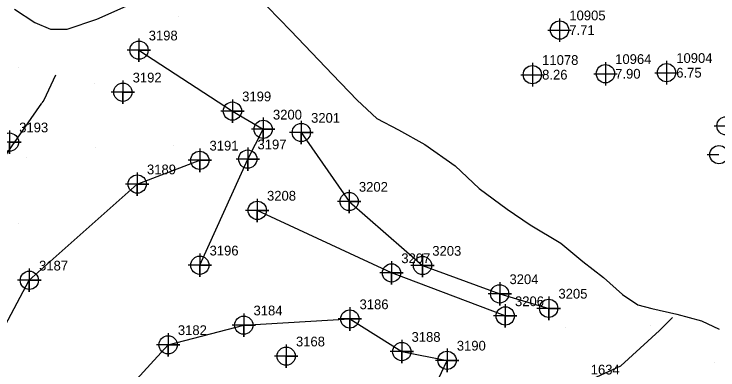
# Model space of a CAD drawing. Extents: x 2062781 to 2066835, y 358981 to 366501.
# Drawn here: x 2064069.5 to 2064250, y 361972.7 to 362063.9 of the extents above; entities that cross this region are included whole.
import ezdxf

# ---------------------------------------------------------------- set-up
doc = ezdxf.new("R2010")
doc.units = 0
for name, color, linetype in [('COGO Default Point Elevation', 7, 'Continuous'), ('COGO Default Point Number', 7, 'Continuous'), ('Exist DTM Breakline', 7, 'Continuous'), ('Exist DTM Breakline Cogo Number', 7, 'Continuous'), ('Exist DTM Breakline Cogo Point CELL', 7, 'Continuous'), ('Exist DTM Regular Point CELL', 7, 'Continuous'), ('Exist DTM Regular Point Cogo Number', 7, 'Continuous'), ('Exist DTM Regular Point Underwater CELL', 7, 'Continuous'), ('Exist DTM Ridgeline', 7, 'Continuous'), ('Exist DTM Ridgeline Cogo Number', 7, 'Continuous'), ('Exist DTM Ridgeline Cogo Point CELL', 7, 'Continuous'), ('PH Exist DTM Breakline', 7, 'Continuous'), ('PH Exist DTM Point', 7, 'Continuous')]:
    doc.layers.add(name, color=color, linetype=linetype)

msp = doc.modelspace()

# ---------------------------------------------------------------- linework, layer by layer
at = {"layer": 'Exist DTM Breakline'}
msp.add_line((2064214.91, 361969.05), (2064225.1, 361973.79), dxfattribs=at)
for points in [[(2064143.2, 362033.54), (2064155.46, 362015.87), (2064174.28, 361999.47), (2064194.07, 361992.2), (2064206.63, 361988.49)], [(2064029.46, 361902.4), (2064042.2, 361927.36), (2064054.07, 361959.4), (2064073.45, 361995.69), (2064101.12, 362020.33), (2064117.15, 362026.42)], [(2064195.49, 361986.55), (2064166.33, 361997.57), (2064131.9, 362013.59)]]:
    msp.add_lwpolyline(points, dxfattribs=at)
at = {"layer": 'Exist DTM Breakline Cogo Point CELL'}
for points in [[(2064143.2, 362036.54), (2064143.2, 362030.54), (2064143.2, 362033.54), (2064146.2, 362033.54), (2064140.2, 362033.54)], [(2064143.2, 362036.54), (2064143.2, 362030.54), (2064143.2, 362033.54), (2064146.2, 362033.54), (2064140.2, 362033.54)], [(2064143.2, 362036.54), (2064143.2, 362030.54), (2064143.2, 362033.54), (2064146.2, 362033.54), (2064140.2, 362033.54)], [(2064117.15, 362029.42), (2064117.15, 362023.42), (2064117.15, 362026.42), (2064120.15, 362026.42), (2064114.15, 362026.42)], [(2064117.15, 362029.42), (2064117.15, 362023.42), (2064117.15, 362026.42), (2064120.15, 362026.42), (2064114.15, 362026.42)], [(2064117.15, 362029.42), (2064117.15, 362023.42), (2064117.15, 362026.42), (2064120.15, 362026.42), (2064114.15, 362026.42)], [(2064101.12, 362023.33), (2064101.12, 362017.33), (2064101.12, 362020.33), (2064104.12, 362020.33), (2064098.12, 362020.33)], [(2064101.12, 362023.33), (2064101.12, 362017.33), (2064101.12, 362020.33), (2064104.12, 362020.33), (2064098.12, 362020.33)], [(2064101.12, 362023.33), (2064101.12, 362017.33), (2064101.12, 362020.33), (2064104.12, 362020.33), (2064098.12, 362020.33)], [(2064155.46, 362018.87), (2064155.46, 362012.87), (2064155.46, 362015.87), (2064158.46, 362015.87), (2064152.46, 362015.87)], [(2064155.46, 362018.87), (2064155.46, 362012.87), (2064155.46, 362015.87), (2064158.46, 362015.87), (2064152.46, 362015.87)], [(2064155.46, 362018.87), (2064155.46, 362012.87), (2064155.46, 362015.87), (2064158.46, 362015.87), (2064152.46, 362015.87)], [(2064131.9, 362016.59), (2064131.9, 362010.59), (2064131.9, 362013.59), (2064134.9, 362013.59), (2064128.9, 362013.59)], [(2064131.9, 362016.59), (2064131.9, 362010.59), (2064131.9, 362013.59), (2064134.9, 362013.59), (2064128.9, 362013.59)], [(2064131.9, 362016.59), (2064131.9, 362010.59), (2064131.9, 362013.59), (2064134.9, 362013.59), (2064128.9, 362013.59)], [(2064174.28, 362002.47), (2064174.28, 361996.47), (2064174.28, 361999.47), (2064177.28, 361999.47), (2064171.28, 361999.47)], [(2064174.28, 362002.47), (2064174.28, 361996.47), (2064174.28, 361999.47), (2064177.28, 361999.47), (2064171.28, 361999.47)], [(2064174.28, 362002.47), (2064174.28, 361996.47), (2064174.28, 361999.47), (2064177.28, 361999.47), (2064171.28, 361999.47)], [(2064166.33, 362000.57), (2064166.33, 361994.57), (2064166.33, 361997.57), (2064169.33, 361997.57), (2064163.33, 361997.57)], [(2064166.33, 362000.57), (2064166.33, 361994.57), (2064166.33, 361997.57), (2064169.33, 361997.57), (2064163.33, 361997.57)], [(2064166.33, 362000.57), (2064166.33, 361994.57), (2064166.33, 361997.57), (2064169.33, 361997.57), (2064163.33, 361997.57)], [(2064073.45, 361998.69), (2064073.45, 361992.69), (2064073.45, 361995.69), (2064076.45, 361995.69), (2064070.45, 361995.69)], [(2064073.45, 361998.69), (2064073.45, 361992.69), (2064073.45, 361995.69), (2064076.45, 361995.69), (2064070.45, 361995.69)], [(2064073.45, 361998.69), (2064073.45, 361992.69), (2064073.45, 361995.69), (2064076.45, 361995.69), (2064070.45, 361995.69)], [(2064194.07, 361995.2), (2064194.07, 361989.2), (2064194.07, 361992.2), (2064197.07, 361992.2), (2064191.07, 361992.2)], [(2064194.07, 361995.2), (2064194.07, 361989.2), (2064194.07, 361992.2), (2064197.07, 361992.2), (2064191.07, 361992.2)], [(2064194.07, 361995.2), (2064194.07, 361989.2), (2064194.07, 361992.2), (2064197.07, 361992.2), (2064191.07, 361992.2)], [(2064206.63, 361991.49), (2064206.63, 361985.49), (2064206.63, 361988.49), (2064209.63, 361988.49), (2064203.63, 361988.49)], [(2064206.63, 361991.49), (2064206.63, 361985.49), (2064206.63, 361988.49), (2064209.63, 361988.49), (2064203.63, 361988.49)], [(2064206.63, 361991.49), (2064206.63, 361985.49), (2064206.63, 361988.49), (2064209.63, 361988.49), (2064203.63, 361988.49)], [(2064195.49, 361989.55), (2064195.49, 361983.55), (2064195.49, 361986.55), (2064198.49, 361986.55), (2064192.49, 361986.55)], [(2064195.49, 361989.55), (2064195.49, 361983.55), (2064195.49, 361986.55), (2064198.49, 361986.55), (2064192.49, 361986.55)], [(2064195.49, 361989.55), (2064195.49, 361983.55), (2064195.49, 361986.55), (2064198.49, 361986.55), (2064192.49, 361986.55)]]:
    msp.add_lwpolyline(points, dxfattribs=at)
for centre in [(2064143.2, 362033.54), (2064143.2, 362033.54), (2064143.2, 362033.54), (2064117.15, 362026.42), (2064117.15, 362026.42), (2064117.15, 362026.42), (2064101.12, 362020.33), (2064101.12, 362020.33), (2064101.12, 362020.33), (2064155.46, 362015.87), (2064155.46, 362015.87), (2064155.46, 362015.87), (2064131.9, 362013.59), (2064131.9, 362013.59), (2064131.9, 362013.59), (2064174.28, 361999.47), (2064174.28, 361999.47), (2064174.28, 361999.47), (2064166.33, 361997.57), (2064166.33, 361997.57), (2064166.33, 361997.57), (2064073.45, 361995.69), (2064073.45, 361995.69), (2064073.45, 361995.69), (2064194.07, 361992.2), (2064194.07, 361992.2), (2064194.07, 361992.2), (2064206.63, 361988.49), (2064206.63, 361988.49), (2064206.63, 361988.49), (2064195.49, 361986.55), (2064195.49, 361986.55), (2064195.49, 361986.55)]:
    msp.add_circle(centre, 2.34, dxfattribs=at)
at = {"layer": 'Exist DTM Regular Point CELL'}
for points in [[(2064097.44, 362046.87), (2064097.44, 362040.87), (2064097.44, 362043.87), (2064100.44, 362043.87), (2064094.44, 362043.87)], [(2064068.35, 362034.08), (2064068.35, 362028.08), (2064068.35, 362031.08), (2064071.35, 362031.08), (2064065.35, 362031.08)], [(2064139.32, 361979.24), (2064139.32, 361973.24), (2064139.32, 361976.24), (2064142.32, 361976.24), (2064136.32, 361976.24)]]:
    msp.add_lwpolyline(points, dxfattribs=at)
for centre in [(2064097.44, 362043.87), (2064068.35, 362031.08), (2064139.32, 361976.24)]:
    msp.add_circle(centre, 2.34, dxfattribs=at)
at = {"layer": 'Exist DTM Regular Point Underwater CELL'}
for points in [[(2064209.42, 362062.79), (2064209.42, 362059.79)], [(2064206.42, 362059.79), (2064209.42, 362059.79)], [(2064209.42, 362059.79), (2064212.42, 362059.79)], [(2064209.42, 362059.79), (2064209.42, 362056.79)], [(2064202.45, 362051.36), (2064202.45, 362048.36)], [(2064221.18, 362051.6), (2064221.18, 362048.6)], [(2064236.84, 362051.87), (2064236.84, 362048.87)], [(2064199.45, 362048.36), (2064202.45, 362048.36)], [(2064202.45, 362048.36), (2064205.45, 362048.36)], [(2064202.45, 362048.36), (2064202.45, 362045.36)], [(2064218.18, 362048.6), (2064221.18, 362048.6)], [(2064221.18, 362048.6), (2064224.18, 362048.6)], [(2064221.18, 362048.6), (2064221.18, 362045.6)], [(2064233.84, 362048.87), (2064236.84, 362048.87)], [(2064236.84, 362048.87), (2064239.84, 362048.87)], [(2064236.84, 362048.87), (2064236.84, 362045.87)], [(2064249.1, 362035.25), (2064252.1, 362035.25)], [(2064247.28, 362027.87), (2064250.28, 362027.87)]]:
    msp.add_lwpolyline(points, dxfattribs=at)
for centre in [(2064209.42, 362059.79), (2064202.45, 362048.36), (2064221.18, 362048.6), (2064236.84, 362048.87), (2064252.1, 362035.25), (2064250.28, 362027.87)]:
    msp.add_circle(centre, 2.34, dxfattribs=at)
at = {"layer": 'Exist DTM Ridgeline'}
for p, q in [((2064129.46, 362026.73), (2064133.42, 362034.37)), ((2064117.17, 361999.54), (2064129.46, 362026.73))]:
    msp.add_line(p, q, dxfattribs=at)
for points in [[(2064101.56, 362054.64), (2064125.53, 362039.03), (2064133.42, 362034.37)], [(2064040.06, 361895.03), (2064058.62, 361910.84), (2064072.66, 361931.62), (2064084.88, 361946.07), (2064096.39, 361965.27), (2064109.04, 361979.15), (2064128.44, 361984.19), (2064155.63, 361985.77), (2064168.96, 361977.42), (2064180.57, 361975.17)], [(2064171.91, 361956.68), (2064180.57, 361975.17)]]:
    msp.add_lwpolyline(points, dxfattribs=at)
at = {"layer": 'Exist DTM Ridgeline Cogo Point CELL'}
for points in [[(2064101.56, 362057.64), (2064101.56, 362051.64), (2064101.56, 362054.64), (2064104.56, 362054.64), (2064098.56, 362054.64)], [(2064101.56, 362057.64), (2064101.56, 362051.64), (2064101.56, 362054.64), (2064104.56, 362054.64), (2064098.56, 362054.64)], [(2064101.56, 362057.64), (2064101.56, 362051.64), (2064101.56, 362054.64), (2064104.56, 362054.64), (2064098.56, 362054.64)], [(2064125.53, 362042.03), (2064125.53, 362036.03), (2064125.53, 362039.03), (2064128.53, 362039.03), (2064122.53, 362039.03)], [(2064125.53, 362042.03), (2064125.53, 362036.03), (2064125.53, 362039.03), (2064128.53, 362039.03), (2064122.53, 362039.03)], [(2064125.53, 362042.03), (2064125.53, 362036.03), (2064125.53, 362039.03), (2064128.53, 362039.03), (2064122.53, 362039.03)], [(2064133.42, 362037.37), (2064133.42, 362031.37), (2064133.42, 362034.37), (2064136.42, 362034.37), (2064130.42, 362034.37)], [(2064133.42, 362037.37), (2064133.42, 362031.37), (2064133.42, 362034.37), (2064136.42, 362034.37), (2064130.42, 362034.37)], [(2064133.42, 362037.37), (2064133.42, 362031.37), (2064133.42, 362034.37), (2064136.42, 362034.37), (2064130.42, 362034.37)], [(2064129.46, 362029.73), (2064129.46, 362023.73), (2064129.46, 362026.73), (2064132.46, 362026.73), (2064126.46, 362026.73)], [(2064129.46, 362029.73), (2064129.46, 362023.73), (2064129.46, 362026.73), (2064132.46, 362026.73), (2064126.46, 362026.73)], [(2064129.46, 362029.73), (2064129.46, 362023.73), (2064129.46, 362026.73), (2064132.46, 362026.73), (2064126.46, 362026.73)], [(2064117.17, 362002.54), (2064117.17, 361996.54), (2064117.17, 361999.54), (2064120.17, 361999.54), (2064114.17, 361999.54)], [(2064117.17, 362002.54), (2064117.17, 361996.54), (2064117.17, 361999.54), (2064120.17, 361999.54), (2064114.17, 361999.54)], [(2064117.17, 362002.54), (2064117.17, 361996.54), (2064117.17, 361999.54), (2064120.17, 361999.54), (2064114.17, 361999.54)], [(2064128.44, 361987.19), (2064128.44, 361981.19), (2064128.44, 361984.19), (2064131.44, 361984.19), (2064125.44, 361984.19)], [(2064128.44, 361987.19), (2064128.44, 361981.19), (2064128.44, 361984.19), (2064131.44, 361984.19), (2064125.44, 361984.19)], [(2064128.44, 361987.19), (2064128.44, 361981.19), (2064128.44, 361984.19), (2064131.44, 361984.19), (2064125.44, 361984.19)], [(2064155.63, 361988.77), (2064155.63, 361982.77), (2064155.63, 361985.77), (2064158.63, 361985.77), (2064152.63, 361985.77)], [(2064155.63, 361988.77), (2064155.63, 361982.77), (2064155.63, 361985.77), (2064158.63, 361985.77), (2064152.63, 361985.77)], [(2064155.63, 361988.77), (2064155.63, 361982.77), (2064155.63, 361985.77), (2064158.63, 361985.77), (2064152.63, 361985.77)], [(2064109.04, 361982.15), (2064109.04, 361976.15), (2064109.04, 361979.15), (2064112.04, 361979.15), (2064106.04, 361979.15)], [(2064109.04, 361982.15), (2064109.04, 361976.15), (2064109.04, 361979.15), (2064112.04, 361979.15), (2064106.04, 361979.15)], [(2064109.04, 361982.15), (2064109.04, 361976.15), (2064109.04, 361979.15), (2064112.04, 361979.15), (2064106.04, 361979.15)], [(2064168.96, 361980.42), (2064168.96, 361974.42), (2064168.96, 361977.42), (2064171.96, 361977.42), (2064165.96, 361977.42)], [(2064168.96, 361980.42), (2064168.96, 361974.42), (2064168.96, 361977.42), (2064171.96, 361977.42), (2064165.96, 361977.42)], [(2064168.96, 361980.42), (2064168.96, 361974.42), (2064168.96, 361977.42), (2064171.96, 361977.42), (2064165.96, 361977.42)], [(2064180.57, 361978.17), (2064180.57, 361972.17), (2064180.57, 361975.17), (2064183.57, 361975.17), (2064177.57, 361975.17)], [(2064180.57, 361978.17), (2064180.57, 361972.17), (2064180.57, 361975.17), (2064183.57, 361975.17), (2064177.57, 361975.17)], [(2064180.57, 361978.17), (2064180.57, 361972.17), (2064180.57, 361975.17), (2064183.57, 361975.17), (2064177.57, 361975.17)]]:
    msp.add_lwpolyline(points, dxfattribs=at)
for centre in [(2064101.56, 362054.64), (2064101.56, 362054.64), (2064101.56, 362054.64), (2064125.53, 362039.03), (2064125.53, 362039.03), (2064125.53, 362039.03), (2064133.42, 362034.37), (2064133.42, 362034.37), (2064133.42, 362034.37), (2064129.46, 362026.73), (2064129.46, 362026.73), (2064129.46, 362026.73), (2064117.17, 361999.54), (2064117.17, 361999.54), (2064117.17, 361999.54), (2064155.63, 361985.77), (2064155.63, 361985.77), (2064155.63, 361985.77), (2064128.44, 361984.19), (2064128.44, 361984.19), (2064128.44, 361984.19), (2064109.04, 361979.15), (2064109.04, 361979.15), (2064109.04, 361979.15), (2064168.96, 361977.42), (2064168.96, 361977.42), (2064168.96, 361977.42), (2064180.57, 361975.17), (2064180.57, 361975.17), (2064180.57, 361975.17)]:
    msp.add_circle(centre, 2.34, dxfattribs=at)
at = {"layer": 'PH Exist DTM Breakline'}
for points in [[(2064069.69, 362065.11), (2064074.88, 362061.72), (2064078.89, 362060.01), (2064083.19, 362060.02), (2064090.79, 362062.56), (2064102.89, 362068.07)], [(2064134.51, 362065.73), (2064140.47, 362059.6), (2064151.15, 362048.43), (2064157.49, 362041.84), (2064162.59, 362037.14), (2064168.11, 362034.2), (2064174.87, 362030.48), (2064182.66, 362024.98), (2064188.76, 362019.24), (2064196, 362013.92), (2064201.84, 362009.88), (2064209.74, 362005.22), (2064215.4, 362000.48), (2064220.65, 361996.37), (2064225.53, 361992.07), (2064229.47, 361989.4), (2064233.12, 361988.45), (2064239.5, 361986.99), (2064245.83, 361985.31), (2064250.31, 361983.14)], [(2064080.14, 362048.22), (2064077.14, 362041.81), (2064076.68, 362041.16)], [(2064076.6, 362041.05), (2064068.96, 362030.17), (2064061.97, 362020.04), (2064055.1, 362010.92), (2064044.83, 361998.43), (2064037.92, 361990.68), (2064032.93, 361986.74), (2064029.56, 361987.4), (2064022.45, 361991.28), (2064016.31, 361994.67)], [(2064225.1, 361973.79), (2064235.07, 361982.82), (2064238.36, 361986.18)]]:
    msp.add_lwpolyline(points, dxfattribs=at)
at = {"layer": 'PH Exist DTM Point'}
for p, q in [((2064111.62, 362063.38), (2064111.62, 362063.38)), ((2064070.65, 362050.27), (2064070.65, 362050.27)), ((2064090.24, 362046), (2064090.24, 362046)), ((2064110.5, 362030.31), (2064110.5, 362030.31)), ((2064090.36, 362029.75), (2064090.36, 362029.75)), ((2064072.67, 362027.11), (2064072.67, 362027.11)), ((2064070.65, 362010.27), (2064070.65, 362010.27)), ((2064211.02, 361983.68), (2064211.02, 361983.68)), ((2064232.76, 361984.08), (2064232.76, 361984.08)), ((2064249.12, 361974.56), (2064249.12, 361974.56))]:
    msp.add_line(p, q, dxfattribs=at)

# ---------------------------------------------------------------- texts
at = {"layer": 'COGO Default Point Elevation'}
for s, p in [('7.71', (2064211.92, 362058.54)), ('6.75', (2064239.34, 362047.62)), ('8.26', (2064204.95, 362047.11)), ('7.90', (2064223.68, 362047.35))]:
    msp.add_text(s, height=2.5, dxfattribs=at).set_placement(p)
at = {"layer": 'COGO Default Point Number'}
for s, p in [('10905', (2064211.92, 362062.29)), ('10904', (2064239.34, 362051.37)), ('11078', (2064204.95, 362050.86)), ('10964', (2064223.68, 362051.1))]:
    msp.add_text(s, height=2.5, dxfattribs=at).set_placement(p)
at = {"layer": 'Exist DTM Breakline Cogo Number'}
for s, p in [('3201', (2064145.7, 362036.04)), ('3201', (2064145.7, 362036.04)), ('3201', (2064145.7, 362036.04)), ('3191', (2064119.65, 362028.92)), ('3191', (2064119.65, 362028.92)), ('3191', (2064119.65, 362028.92)), ('3189', (2064103.62, 362022.83)), ('3189', (2064103.62, 362022.83)), ('3189', (2064103.62, 362022.83)), ('3202', (2064157.96, 362018.37)), ('3202', (2064157.96, 362018.37)), ('3202', (2064157.96, 362018.37)), ('3208', (2064134.4, 362016.09)), ('3208', (2064134.4, 362016.09)), ('3208', (2064134.4, 362016.09)), ('3203', (2064176.78, 362001.97)), ('3203', (2064176.78, 362001.97)), ('3203', (2064176.78, 362001.97)), ('3207', (2064168.83, 362000.07)), ('3207', (2064168.83, 362000.07)), ('3207', (2064168.83, 362000.07)), ('3187', (2064075.95, 361998.19)), ('3187', (2064075.95, 361998.19)), ('3187', (2064075.95, 361998.19)), ('3204', (2064196.57, 361994.7)), ('3204', (2064196.57, 361994.7)), ('3204', (2064196.57, 361994.7)), ('3205', (2064209.13, 361990.99)), ('3205', (2064209.13, 361990.99)), ('3205', (2064209.13, 361990.99)), ('3206', (2064197.99, 361989.05)), ('3206', (2064197.99, 361989.05)), ('3206', (2064197.99, 361989.05)), ('1634', (2064217.41, 361971.55)), ('1634', (2064217.41, 361971.55)), ('1634', (2064217.41, 361971.55))]:
    msp.add_text(s, height=2.5, dxfattribs=at).set_placement(p)
at = {"layer": 'Exist DTM Regular Point Cogo Number'}
for s, p in [('3192', (2064099.94, 362046.37)), ('3192', (2064099.94, 362046.37)), ('3192', (2064099.94, 362046.37)), ('3193', (2064070.85, 362033.58)), ('3193', (2064070.85, 362033.58)), ('3193', (2064070.85, 362033.58)), ('3168', (2064141.82, 361978.74)), ('3168', (2064141.82, 361978.74)), ('3168', (2064141.82, 361978.74))]:
    msp.add_text(s, height=2.5, dxfattribs=at).set_placement(p)
at = {"layer": 'Exist DTM Ridgeline Cogo Number'}
for s, p in [('3198', (2064104.06, 362057.14)), ('3198', (2064104.06, 362057.14)), ('3198', (2064104.06, 362057.14)), ('3199', (2064128.03, 362041.53)), ('3199', (2064128.03, 362041.53)), ('3199', (2064128.03, 362041.53)), ('3200', (2064135.92, 362036.87)), ('3200', (2064135.92, 362036.87)), ('3200', (2064135.92, 362036.87)), ('3197', (2064131.96, 362029.23)), ('3197', (2064131.96, 362029.23)), ('3197', (2064131.96, 362029.23)), ('3196', (2064119.67, 362002.04)), ('3196', (2064119.67, 362002.04)), ('3196', (2064119.67, 362002.04)), ('3186', (2064158.13, 361988.27)), ('3186', (2064158.13, 361988.27)), ('3186', (2064158.13, 361988.27)), ('3184', (2064130.94, 361986.69)), ('3184', (2064130.94, 361986.69)), ('3184', (2064130.94, 361986.69)), ('3182', (2064111.54, 361981.65)), ('3182', (2064111.54, 361981.65)), ('3182', (2064111.54, 361981.65)), ('3188', (2064171.46, 361979.92)), ('3188', (2064171.46, 361979.92)), ('3188', (2064171.46, 361979.92)), ('3190', (2064183.07, 361977.67)), ('3190', (2064183.07, 361977.67)), ('3190', (2064183.07, 361977.67))]:
    msp.add_text(s, height=2.5, dxfattribs=at).set_placement(p)

doc.saveas('drawing.dxf')
